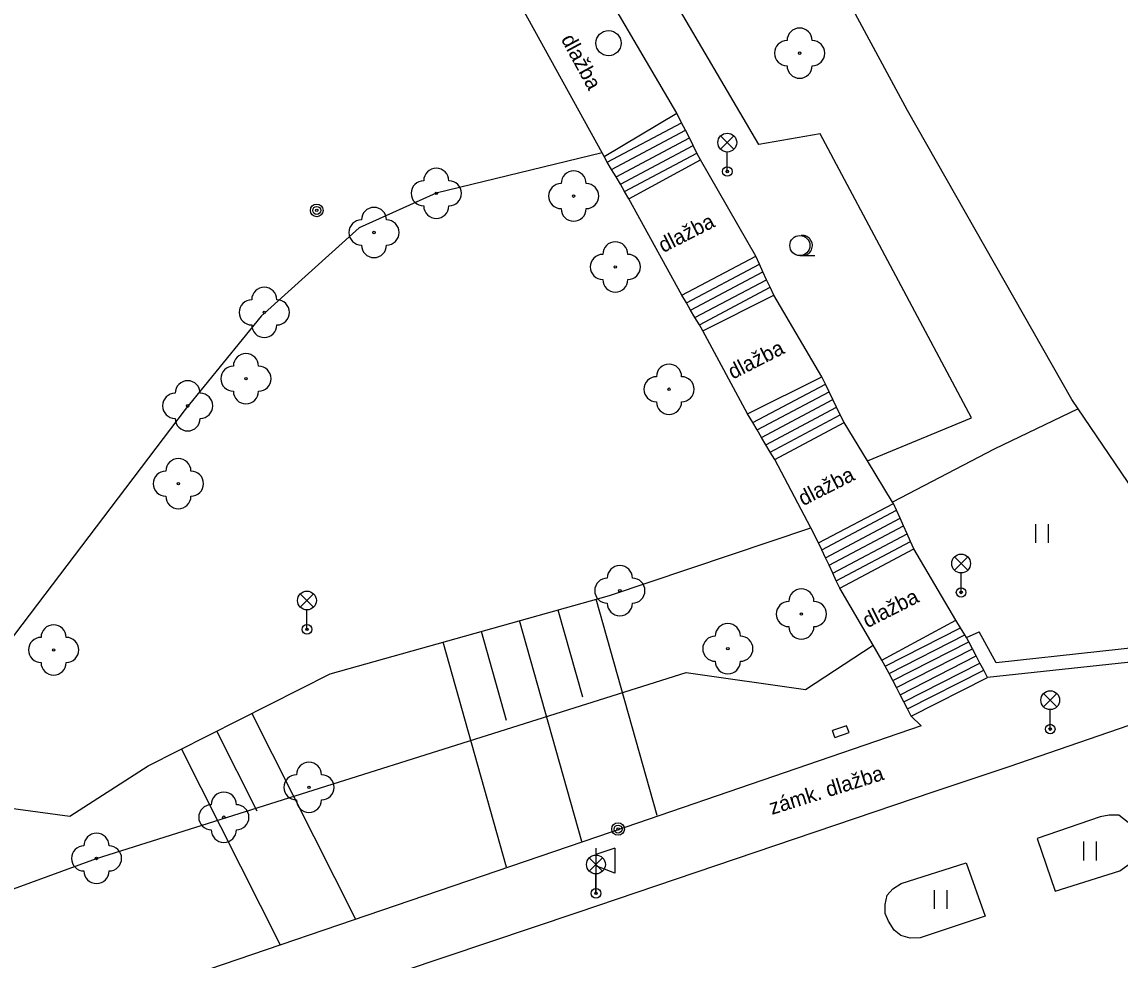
# Model space of a CAD drawing. Extents: x -493753 to -49290, y -1127285 to -112654.
# Drawn here: x -493196.99 to -493153.26, y -1126655.91 to -1126618.56 of the extents above; entities that cross this region are included whole.
import ezdxf

# ---------------------------------------------------------------- set-up
doc = ezdxf.new("R2010")
doc.units = 0
for name, color, linetype in [('Vrstva 10', 7, 'Continuous'), ('Vrstva 11', 7, 'Continuous'), ('Vrstva 14', 7, 'Continuous'), ('Vrstva 15', 7, 'Continuous'), ('Vrstva 21', 7, 'Continuous'), ('Vrstva 22', 7, 'Continuous'), ('Vrstva 24', 7, 'Continuous'), ('Vrstva 25', 7, 'Continuous'), ('Vrstva 27', 7, 'Continuous'), ('Vrstva 33', 7, 'Continuous'), ('Vrstva 36', 7, 'Continuous'), ('Vrstva 40', 7, 'Continuous'), ('Vrstva 7', 7, 'Continuous')]:
    doc.layers.add(name, color=color, linetype=linetype)

msp = doc.modelspace()

# ---------------------------------------------------------------- linework, layer by layer
at = {"layer": 'Vrstva 10'}
for p, q in [((-493154.05, -1126650.2), (-493156.56, -1126651.07)), ((-493153.69, -1126650.14), (-493154.05, -1126650.2)), ((-493153.31, -1126650.14), (-493153.69, -1126650.14)), ((-493152.93, -1126650.43), (-493153.31, -1126650.14)), ((-493156.56, -1126651.07), (-493155.84, -1126653.16)), ((-493161.97, -1126652.86), (-493159.39, -1126652.03)), ((-493159.39, -1126652.03), (-493158.63, -1126654.16)), ((-493153.27, -1126652.35), (-493152.9, -1126652.09)), ((-493155.84, -1126653.16), (-493153.27, -1126652.35)), ((-493162.54, -1126653.32), (-493162.31, -1126653.07)), ((-493162.31, -1126653.07), (-493161.97, -1126652.86)), ((-493162.61, -1126653.7), (-493162.54, -1126653.32)), ((-493162.61, -1126654.05), (-493162.61, -1126653.7)), ((-493162.48, -1126654.36), (-493162.61, -1126654.05)), ((-493162.26, -1126654.71), (-493162.48, -1126654.36)), ((-493158.63, -1126654.16), (-493161.22, -1126655.02)), ((-493161.99, -1126654.93), (-493162.26, -1126654.71)), ((-493161.62, -1126655.03), (-493161.99, -1126654.93)), ((-493161.22, -1126655.02), (-493161.62, -1126655.03))]:
    msp.add_line(p, q, dxfattribs=at)
for points in [[(-493170.91, -1126622.19), (-493173.33, -1126618.08), (-493174.2, -1126616.59)], [(-493173.81, -1126623.91), (-493173.89, -1126623.77), (-493177.05, -1126618.02)], [(-493170.72, -1126622.57), (-493170.91, -1126622.19)], [(-493170.57, -1126622.87), (-493170.72, -1126622.57)], [(-493170.41, -1126623.17), (-493170.57, -1126622.87)], [(-493170.26, -1126623.48), (-493170.41, -1126623.17)], [(-493170.11, -1126623.78), (-493170.26, -1126623.48)], [(-493169.97, -1126624.04), (-493170.11, -1126623.78)], [(-493173.68, -1126624.14), (-493173.81, -1126623.91)], [(-493173.51, -1126624.43), (-493173.68, -1126624.14)], [(-493167.77, -1126627.88), (-493169.97, -1126624.04)], [(-493173.33, -1126624.72), (-493173.51, -1126624.43)], [(-493173.16, -1126625.02), (-493173.33, -1126624.72)], [(-493172.99, -1126625.31), (-493173.16, -1126625.02)], [(-493172.82, -1126625.6), (-493172.99, -1126625.31)], [(-493170.71, -1126629.43), (-493172.82, -1126625.6)], [(-493167.62, -1126628.2), (-493167.77, -1126627.88)], [(-493167.48, -1126628.51), (-493167.62, -1126628.2)], [(-493167.34, -1126628.82), (-493167.48, -1126628.51)], [(-493167.19, -1126629.12), (-493167.34, -1126628.82)], [(-493170.53, -1126629.74), (-493170.71, -1126629.43)], [(-493167.05, -1126629.43), (-493167.19, -1126629.12)], [(-493165.14, -1126632.68), (-493167.05, -1126629.43)], [(-493170.36, -1126630.03), (-493170.53, -1126629.74)], [(-493170.19, -1126630.33), (-493170.36, -1126630.03)], [(-493170.01, -1126630.62), (-493170.19, -1126630.33)], [(-493169.88, -1126630.85), (-493170.01, -1126630.62)], [(-493168.09, -1126634.16), (-493169.88, -1126630.85)], [(-493164.99, -1126632.98), (-493165.14, -1126632.68)], [(-493164.84, -1126633.28), (-493164.99, -1126632.98)], [(-493112.94, -1126633.09), (-493140.21, -1126642.65), (-493146.57, -1126644.64), (-493150.94, -1126645.89), (-493157.69, -1126648.21), (-493160.43, -1126649.13), (-493160.67, -1126649.21), (-493174.89, -1126654.03), (-493197.62, -1126661.66)], [(-493164.7, -1126633.59), (-493164.84, -1126633.28)], [(-493164.55, -1126633.9), (-493164.7, -1126633.59)], [(-493164.4, -1126634.2), (-493164.55, -1126633.9)], [(-493167.88, -1126634.51), (-493168.09, -1126634.16)], [(-493164.25, -1126634.5), (-493164.4, -1126634.2)], [(-493167.71, -1126634.8), (-493167.88, -1126634.51)], [(-493162.28, -1126637.73), (-493162.32, -1126637.67), (-493163.32, -1126636.03), (-493164.25, -1126634.5)], [(-493167.54, -1126635.1), (-493167.71, -1126634.8)], [(-493167.36, -1126635.39), (-493167.54, -1126635.1)], [(-493167.19, -1126635.68), (-493167.36, -1126635.39)], [(-493167.01, -1126635.98), (-493167.19, -1126635.68)], [(-493165.27, -1126639.3), (-493165.58, -1126638.7), (-493167.01, -1126635.98)], [(-493162.16, -1126638), (-493162.28, -1126637.73)], [(-493162.02, -1126638.31), (-493162.16, -1126638)], [(-493161.88, -1126638.62), (-493162.02, -1126638.31)], [(-493161.74, -1126638.93), (-493161.88, -1126638.62)], [(-493161.6, -1126639.24), (-493161.74, -1126638.93)], [(-493165.14, -1126639.58), (-493165.27, -1126639.3)], [(-493164.99, -1126639.89), (-493165.14, -1126639.58)], [(-493161.47, -1126639.53), (-493161.6, -1126639.24)], [(-493159.61, -1126642.68), (-493159.8, -1126642.37), (-493161.47, -1126639.53)], [(-493164.85, -1126640.19), (-493164.99, -1126639.89)], [(-493164.7, -1126640.5), (-493164.85, -1126640.19)], [(-493164.56, -1126640.81), (-493164.7, -1126640.5)], [(-493164.42, -1126641.1), (-493164.56, -1126640.81)], [(-493162.74, -1126643.97), (-493163.09, -1126643.37), (-493164.42, -1126641.1)], [(-493159.44, -1126642.96), (-493159.61, -1126642.68)], [(-493159.37, -1126643.07), (-493159.44, -1126642.96)], [(-493162.61, -1126644.21), (-493162.74, -1126643.97)], [(-493162.46, -1126644.5), (-493162.61, -1126644.21)], [(-493162.31, -1126644.78), (-493162.46, -1126644.5)], [(-493162.16, -1126645.06), (-493162.31, -1126644.78)], [(-493162.01, -1126645.34), (-493162.16, -1126645.06)], [(-493161.87, -1126645.63), (-493162.01, -1126645.34)], [(-493161.72, -1126645.91), (-493161.87, -1126645.63)], [(-493161.58, -1126646.2), (-493161.72, -1126645.91)], [(-493161.18, -1126646.58), (-493172.94, -1126650.61), (-493198.72, -1126659.4)], [(-493161.58, -1126646.2), (-493161.18, -1126646.58)]]:
    msp.add_lwpolyline(points, dxfattribs=at)
at = {"layer": 'Vrstva 11'}
for points in [[(-493173.81, -1126623.91), (-493170.91, -1126622.19)], [(-493173.68, -1126624.14), (-493170.72, -1126622.57)], [(-493173.51, -1126624.43), (-493170.57, -1126622.87)], [(-493173.33, -1126624.72), (-493170.41, -1126623.17)], [(-493173.16, -1126625.02), (-493170.26, -1126623.48)], [(-493172.99, -1126625.31), (-493170.11, -1126623.78)], [(-493172.82, -1126625.6), (-493169.97, -1126624.04)], [(-493170.71, -1126629.43), (-493167.77, -1126627.88)], [(-493170.53, -1126629.74), (-493167.62, -1126628.2)], [(-493170.36, -1126630.03), (-493167.48, -1126628.51)], [(-493170.19, -1126630.33), (-493167.34, -1126628.82)], [(-493170.01, -1126630.62), (-493167.19, -1126629.12)], [(-493169.88, -1126630.85), (-493167.05, -1126629.43)], [(-493168.09, -1126634.16), (-493165.14, -1126632.68)], [(-493167.88, -1126634.51), (-493164.99, -1126632.98)], [(-493167.71, -1126634.8), (-493164.84, -1126633.28)], [(-493167.54, -1126635.1), (-493164.7, -1126633.59)], [(-493167.36, -1126635.39), (-493164.55, -1126633.9)], [(-493167.19, -1126635.68), (-493164.4, -1126634.2)], [(-493167.01, -1126635.98), (-493164.25, -1126634.5)], [(-493165.27, -1126639.3), (-493162.28, -1126637.73)], [(-493165.14, -1126639.58), (-493162.16, -1126638)], [(-493164.99, -1126639.89), (-493162.02, -1126638.31)], [(-493164.85, -1126640.19), (-493161.88, -1126638.62)], [(-493164.7, -1126640.5), (-493161.74, -1126638.93)], [(-493164.56, -1126640.81), (-493161.6, -1126639.24)], [(-493164.42, -1126641.1), (-493161.47, -1126639.53)], [(-493162.74, -1126643.97), (-493159.8, -1126642.37)], [(-493162.61, -1126644.21), (-493159.61, -1126642.68)], [(-493162.46, -1126644.5), (-493159.44, -1126642.96)], [(-493162.31, -1126644.78), (-493159.28, -1126643.23)], [(-493162.16, -1126645.06), (-493159.14, -1126643.52)], [(-493162.01, -1126645.34), (-493158.99, -1126643.8)], [(-493161.87, -1126645.63), (-493158.84, -1126644.08)], [(-493161.72, -1126645.91), (-493158.69, -1126644.37)], [(-493161.58, -1126646.2), (-493158.54, -1126644.65)]]:
    msp.add_lwpolyline(points, dxfattribs=at)
at = {"layer": 'Vrstva 14'}
for points in [[(-493154.93, -1126633.96), (-493158.27, -1126635.57), (-493162.32, -1126637.67)], [(-493210.61, -1126653.1), (-493207.43, -1126652.97), (-493202.3, -1126651.05), (-493198.72, -1126649.69), (-493195.09, -1126650.18), (-493191.97, -1126648.17), (-493184.71, -1126644.51), (-493173.59, -1126641.39), (-493165.58, -1126638.7)]]:
    msp.add_lwpolyline(points, dxfattribs=at)
at = {"layer": 'Vrstva 15'}
for p, q in [((-493171.7, -1126650.15), (-493174.12, -1126641.54)), ((-493174.66, -1126645.44), (-493175.64, -1126641.97)), ((-493174.7, -1126651.18), (-493177.17, -1126642.39)), ((-493177.7, -1126646.37), (-493178.69, -1126642.82)), ((-493177.7, -1126652.21), (-493180.22, -1126643.25)), ((-493183.71, -1126654.26), (-493187.83, -1126646.08)), ((-493187.62, -1126649.98), (-493189.23, -1126646.79)), ((-493186.71, -1126655.29), (-493190.64, -1126647.5))]:
    msp.add_line(p, q, dxfattribs=at)
at = {"layer": 'Vrstva 21'}
for points in [[(-493163.32, -1126636.03), (-493159.17, -1126634.32), (-493165.2, -1126623.01), (-493167.65, -1126623.44), (-493171.29, -1126617.21), (-493173.33, -1126618.08)], [(-493173.89, -1126623.77), (-493180.49, -1126625.38), (-493183.56, -1126626.75), (-493187.47, -1126630.27), (-493190.49, -1126633.99), (-493202.6, -1126649.93), (-493202.3, -1126651.05), (-493201.34, -1126654.53), (-493194.02, -1126651.86), (-493170.54, -1126644.46), (-493165.79, -1126645.13), (-493163.09, -1126643.37)]]:
    msp.add_lwpolyline(points, dxfattribs=at)
at = {"layer": 'Vrstva 22'}
for centre in [(-493166.02, -1126619.8), (-493180.49, -1126625.38), (-493175.02, -1126625.49), (-493182.97, -1126626.94), (-493173.36, -1126628.31), (-493187.34, -1126630.12), (-493188.07, -1126632.76), (-493171.22, -1126633.18), (-493190.39, -1126633.84), (-493190.76, -1126636.94), (-493173.18, -1126641.2), (-493165.95, -1126642.13), (-493195.73, -1126643.56), (-493168.88, -1126643.51), (-493185.56, -1126649.03), (-493188.95, -1126650.22), (-493194.02, -1126651.86)]:
    msp.add_circle(centre, 0.05, dxfattribs=at)
for centre, start, end in [((-493166.02, -1126619.3), 360, 180), ((-493166.52, -1126619.8), 90, 270), ((-493165.52, -1126619.8), 270, 90), ((-493166.02, -1126620.3), 180, 0), ((-493180.49, -1126624.88), 360, 180), ((-493175.02, -1126624.99), 360, 180), ((-493180.99, -1126625.38), 90, 270), ((-493179.99, -1126625.38), 270, 90), ((-493175.52, -1126625.49), 90, 270), ((-493174.52, -1126625.49), 270, 90), ((-493182.97, -1126626.44), 360, 180), ((-493180.49, -1126625.88), 180, 0), ((-493175.02, -1126625.99), 180, 0), ((-493183.47, -1126626.94), 90, 270), ((-493182.47, -1126626.94), 270, 90), ((-493173.36, -1126627.81), 360, 180), ((-493182.97, -1126627.44), 180, 0), ((-493173.86, -1126628.31), 90, 270), ((-493172.86, -1126628.31), 270, 90), ((-493173.36, -1126628.81), 180, 0), ((-493187.34, -1126629.62), 360, 180), ((-493187.84, -1126630.12), 90, 270), ((-493186.84, -1126630.12), 270, 90), ((-493187.34, -1126630.62), 180, 0), ((-493188.07, -1126632.26), 360, 180), ((-493188.57, -1126632.76), 90, 270), ((-493187.57, -1126632.76), 270, 90), ((-493171.22, -1126632.68), 360, 180), ((-493190.39, -1126633.34), 360, 180), ((-493171.72, -1126633.18), 90, 270), ((-493170.72, -1126633.18), 270, 90), ((-493190.89, -1126633.84), 90, 270), ((-493189.89, -1126633.84), 270, 90), ((-493188.07, -1126633.26), 180, 0), ((-493171.22, -1126633.68), 180, 0), ((-493190.39, -1126634.34), 180, 0), ((-493190.76, -1126636.44), 360, 180), ((-493191.26, -1126636.94), 90, 270), ((-493190.26, -1126636.94), 270, 90), ((-493190.76, -1126637.44), 180, 0), ((-493173.18, -1126640.7), 360, 180), ((-493173.68, -1126641.2), 90, 270), ((-493172.68, -1126641.2), 270, 90), ((-493165.95, -1126641.63), 360, 180), ((-493173.18, -1126641.7), 180, 0), ((-493166.45, -1126642.13), 90, 270), ((-493165.45, -1126642.13), 270, 90), ((-493195.73, -1126643.06), 360, 180), ((-493168.88, -1126643.01), 360, 180), ((-493165.95, -1126642.63), 180, 0), ((-493196.23, -1126643.56), 90, 270), ((-493195.23, -1126643.56), 270, 90), ((-493169.38, -1126643.51), 90, 270), ((-493168.38, -1126643.51), 270, 90), ((-493195.73, -1126644.06), 180, 0), ((-493168.88, -1126644.01), 180, 0), ((-493185.56, -1126648.53), 360, 180), ((-493186.06, -1126649.03), 90, 270), ((-493185.06, -1126649.03), 270, 90), ((-493188.95, -1126649.72), 360, 180), ((-493185.56, -1126649.53), 180, 0), ((-493189.45, -1126650.22), 90, 270), ((-493188.45, -1126650.22), 270, 90), ((-493194.02, -1126651.36), 360, 180), ((-493188.95, -1126650.72), 180, 0), ((-493194.52, -1126651.86), 90, 270), ((-493193.52, -1126651.86), 270, 90), ((-493194.02, -1126652.36), 180, 0)]:
    msp.add_arc(centre, 0.5, start, end, dxfattribs=at)
at = {"layer": 'Vrstva 24'}
for p, q in [((-493164.15, -1126646.58), (-493164.71, -1126646.77)), ((-493164.05, -1126646.85), (-493164.15, -1126646.58)), ((-493164.62, -1126647.05), (-493164.71, -1126646.77)), ((-493164.62, -1126647.05), (-493164.05, -1126646.85))]:
    msp.add_line(p, q, dxfattribs=at)
at = {"layer": 'Vrstva 25'}
for centre, radius in [((-493185.25, -1126626.06), 0.25), ((-493185.25, -1126626.06), 0.158), ((-493185.25, -1126626.06), 0.05), ((-493173.25, -1126650.69), 0.25), ((-493173.25, -1126650.69), 0.158), ((-493173.25, -1126650.69), 0.05)]:
    msp.add_circle(centre, radius, dxfattribs=at)
at = {"layer": 'Vrstva 27'}
msp.add_circle((-493173.63, -1126619.4), 0.5, dxfattribs=at)
at = {"layer": 'Vrstva 33'}
for p, q in [((-493169.165, -1126623.095), (-493168.635, -1126623.625)), ((-493169.165, -1126623.625), (-493168.635, -1126623.095)), ((-493168.9, -1126624.51), (-493168.9, -1126623.735)), ((-493159.855, -1126639.855), (-493159.325, -1126640.385)), ((-493159.855, -1126640.385), (-493159.325, -1126639.855)), ((-493159.59, -1126641.27), (-493159.59, -1126640.495)), ((-493185.905, -1126641.325), (-493185.375, -1126641.855)), ((-493185.905, -1126641.855), (-493185.375, -1126641.325)), ((-493185.64, -1126642.74), (-493185.64, -1126641.965)), ((-493156.305, -1126645.295), (-493155.775, -1126645.825)), ((-493156.305, -1126645.825), (-493155.775, -1126645.295)), ((-493156.04, -1126646.71), (-493156.04, -1126645.935)), ((-493174.395, -1126651.835), (-493173.865, -1126652.365)), ((-493174.395, -1126652.365), (-493173.865, -1126651.835)), ((-493174.13, -1126651.45), (-493174.13, -1126653.2)), ((-493173.38, -1126651.45), (-493174.13, -1126651.7)), ((-493173.38, -1126651.45), (-493173.38, -1126652.45)), ((-493173.38, -1126652.45), (-493174.13, -1126652.15)), ((-493174.13, -1126653.25), (-493174.13, -1126652.475))]:
    msp.add_line(p, q, dxfattribs=at)
for centre, radius in [((-493168.9, -1126623.36), 0.375), ((-493168.9, -1126624.51), 0.19), ((-493168.9, -1126624.51), 0.05), ((-493159.59, -1126640.12), 0.375), ((-493185.64, -1126641.59), 0.375), ((-493159.59, -1126641.27), 0.19), ((-493159.59, -1126641.27), 0.05), ((-493185.64, -1126642.74), 0.19), ((-493185.64, -1126642.74), 0.05), ((-493156.04, -1126645.56), 0.375), ((-493156.04, -1126646.71), 0.19), ((-493156.04, -1126646.71), 0.05), ((-493174.13, -1126652.1), 0.375), ((-493174.13, -1126653.25), 0.19), ((-493174.13, -1126653.25), 0.05)]:
    msp.add_circle(centre, radius, dxfattribs=at)
at = {"layer": 'Vrstva 36'}
for p, q in [((-493166.01, -1126627.86), (-493165.91, -1126627.86)), ((-493165.91, -1126627.86), (-493165.41, -1126627.86)), ((-493156.61, -1126639.3), (-493156.61, -1126638.55)), ((-493156.11, -1126639.3), (-493156.11, -1126638.55)), ((-493154.7, -1126651.94), (-493154.7, -1126651.19)), ((-493154.2, -1126651.94), (-493154.2, -1126651.19)), ((-493160.65, -1126653.87), (-493160.65, -1126653.12)), ((-493160.15, -1126653.87), (-493160.15, -1126653.12))]:
    msp.add_line(p, q, dxfattribs=at)
msp.add_circle((-493166.01, -1126627.46), 0.4, dxfattribs=at)
msp.add_arc((-493165.91, -1126627.46), 0.4, 259.6952, 97.1808, dxfattribs=at)
at = {"layer": 'Vrstva 7'}
for points in [[(-493149.32, -1126643.08), (-493150.27, -1126640.82), (-493154.93, -1126633.96), (-493155.18, -1126633.59), (-493161.73, -1126622.08), (-493166.5, -1126613.22), (-493164.27, -1126610.59), (-493151.62, -1126596.53)], [(-493125, -1126635.33), (-493133.66, -1126638.47), (-493142.24, -1126641.36), (-493149.99, -1126643.74), (-493158.54, -1126644.65)], [(-493159.28, -1126643.23), (-493159.37, -1126643.07), (-493158.87, -1126642.84)], [(-493149.32, -1126643.08), (-493149.93, -1126643.17), (-493158.19, -1126644.07), (-493158.87, -1126642.84)], [(-493159.14, -1126643.52), (-493159.28, -1126643.23)], [(-493158.99, -1126643.8), (-493159.14, -1126643.52)], [(-493158.84, -1126644.08), (-493158.99, -1126643.8)], [(-493158.69, -1126644.37), (-493158.84, -1126644.08)], [(-493158.54, -1126644.65), (-493158.69, -1126644.37)]]:
    msp.add_lwpolyline(points, dxfattribs=at)

# ---------------------------------------------------------------- texts
at = {"layer": 'Vrstva 40'}
for s, rotation, p in [('dlažba', 298.4199, (-493175.538, -1126619.241)), ('dlažba', 26.8914, (-493171.452, -1126627.76)), ('dlažba', 26.8914, (-493168.682, -1126632.8)), ('dlažba', 26.8914, (-493165.882, -1126637.84)), ('dlažba', 26.8914, (-493163.322, -1126642.7)), ('zámk. dlažba', 17.4049, (-493167.128, -1126650.129))]:
    msp.add_text(s, height=0.6, rotation=rotation, dxfattribs=at).set_placement(p)

doc.saveas('drawing.dxf')
